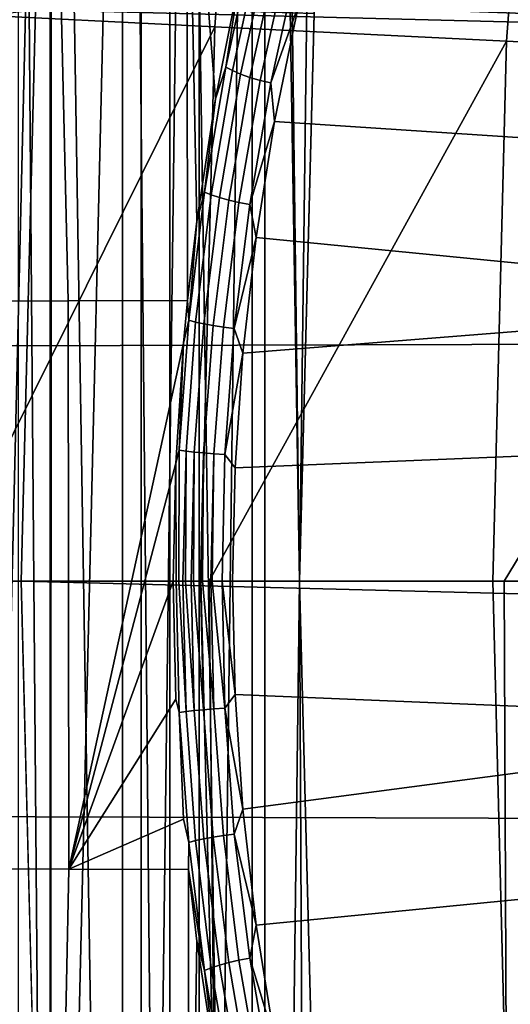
# Model space of a CAD drawing. Header units: metres. Extents: x -248 to 28, y -28 to 28.
# Tile 310 of 507: x -26.5 to -25.35, y -0.99 to 1.32. Entities that reach past the tile are written whole.
import ezdxf

# ---------------------------------------------------------------- set-up
doc = ezdxf.new("R2010")
doc.units = ezdxf.units.M
doc.layers.add('solid_10_061_053_XXX', color=7, linetype='CONTINUOUS')

msp = doc.modelspace()

# ---------------------------------------------------------------- linework, layer by layer
at = {"layer": 'solid_10_061_053_XXX'}
for points in [[(-25.847754, 0, 25), (-25.847794, 0, 25), (-25.928814, 6.37072, 25), (-25.758411, 7.028092, 25)], [(-25.813505, 1.33007, 25), (-25.847754, 0, 25), (-25.758411, 7.028092, 25)], [(-25.958496, 6.783886, 118), (-26.152939, 6.076304, 118), (-25.958523, -6.783794, 118)], [(-25.847754, 0, 118), (-25.958496, 6.783886, 118), (-25.958523, -6.783794, 118), (-25.81197, -7.270962, 118)], [(-25.847754, 0, 118), (-25.813505, 1.33007, 118), (-25.958496, 6.783886, 118)], [(-25.928814, 6.37072, 25), (-25.928814, -6.37072, 25), (-26.082338, -5.709965, 25)], [(-26.082338, 5.709965, 25), (-25.928814, 6.37072, 25), (-26.082338, -5.709965, 25)], [(-25.928814, 6.37072, 25), (-25.847794, 0, 25), (-25.847754, 0, 25), (-25.928814, -6.37072, 25)], [(-26.152939, 6.076304, 118), (-26.262444, 5.637946, 118), (-26.150158, -6.08701, 118)], [(-26.152939, 6.076304, 118), (-26.150158, -6.08701, 118), (-25.958523, -6.783794, 118)], [(-26.082338, 5.709965, 25), (-26.082338, -5.709965, 25), (-26.219, -5.045707, 25)], [(-26.219, 5.045707, 25), (-26.082338, 5.709965, 25), (-26.219, -5.045707, 25)], [(-26.262444, 5.637946, 118), (-26.432453, 4.878203, 118), (-26.262465, -5.637858, 118)], [(-26.262444, 5.637946, 118), (-26.262465, -5.637858, 118), (-26.150158, -6.08701, 118)], [(-26.43001, -3.793966, 25), (-26.219, 5.045707, 25), (-26.219, -5.045707, 25)], [(-26.43001, -3.793966, 25), (-26.429647, 3.796468, 25), (-26.219, 5.045707, 25)], [(-26.432453, 4.878203, 118), (-26.506588, 4.505904, 118), (-26.430208, -4.88903, 118)], [(-26.432453, 4.878203, 118), (-26.430208, -4.88903, 118), (-26.262465, -5.637858, 118)], [(-26.506588, 4.505904, 118), (-26.506603, -4.505829, 118), (-26.430208, -4.88903, 118)], [(-26.429647, 3.796468, 25), (-26.432013, -3.780079, 25), (-26.432011, 3.78008, 25)], [(-26.43001, -3.793966, 25), (-26.432013, -3.780079, 25), (-26.429647, 3.796468, 25)], [(-26.581833, -2.532704, 25), (-26.581591, 2.535219, 25), (-26.432011, 3.78008, 25)], [(-26.432013, -3.780079, 25), (-26.581833, -2.532704, 25), (-26.432011, 3.78008, 25)], [(-26.364359, 2.677795, -9.8), (26.466129, 1.339522, -9.8), (26.5, 0, -9.8), (-26.466131, 1.339472, -9.8)], [(-26.046215, 1.299913, 135.939667), (-25.949041, 2.596593, 135.939667), (-26.571459, 2.658875, 134.685471), (-26.670963, 1.331092, 134.685471)], [(-25.362677, 1.265799, 137.162735), (-25.268053, 2.52845, 137.162735), (-25.949041, 2.596593, 135.939667), (-26.046215, 1.299913, 135.939667)], [(-25.268053, 2.52845, 137.162735), (-25.362677, 1.265799, 137.162735), (-24.621891, 1.228827, 138.351929), (-24.530031, 2.4546, 138.351929)], [(-26.389994, 0.657212, 154.892029), (-26.699934, 0.655985, 155.378983), (-26.762352, 1.982477, 155.563766), (-26.421066, 1.98624, 155.050903)], [(-26.109865, 0.658207, 154.390335), (-26.389994, 0.657212, 154.892029), (-26.421066, 1.98624, 155.050903), (-26.111708, 1.990219, 154.51799)], [(-26.088243, 0.843837, 154.358688), (-26.109865, 0.658207, 154.390335), (-26.111708, 1.990219, 154.51799)], [(-26.044296, 1.131158, 154.293533), (-26.088243, 0.843837, 154.358688), (-26.111708, 1.990219, 154.51799)], [(-25.98765, 1.41847, 154.207855), (-26.044296, 1.131158, 154.293533), (-26.111708, 1.990219, 154.51799)], [(-24.355747, 1.67449, 165.425003), (-31.773745, 1.610465, 167.283325), (-31.763758, 0.537145, 167.322922), (-24.344797, 0.55849, 165.468567)], [(-24.429384, 1.298339, 154.215897), (-25.849844, 1.350396, 154.136841), (-25.781715, 1.621402, 154.034225), (-24.424339, 1.607063, 154.098923)], [(-25.958326, 1.490152, 154.160599), (-26.020103, 1.205385, 154.255157), (-25.98765, 1.41847, 154.207855)], [(-25.942783, 1.479819, 154.142319), (-26.004433, 1.196903, 154.236069), (-26.020103, 1.205385, 154.255157), (-25.958326, 1.490152, 154.160599)], [(-25.923971, 1.469861, 154.127197), (-25.985468, 1.188693, 154.220093), (-26.004433, 1.196903, 154.236069), (-25.942783, 1.479819, 154.142319)], [(-25.902456, 1.460579, 154.115662), (-25.963785, 1.181005, 154.207733), (-25.985468, 1.188693, 154.220093), (-25.923971, 1.469861, 154.127197)], [(-25.878893, 1.452256, 154.108063), (-25.940042, 1.174071, 154.199356), (-25.963785, 1.181005, 154.207733), (-25.902456, 1.460579, 154.115662)], [(-25.853996, 1.445143, 154.104645), (-25.914957, 1.168102, 154.195206), (-25.940042, 1.174071, 154.199356), (-25.878893, 1.452256, 154.108063)], [(-25.849844, 1.350396, 154.136841), (-25.914957, 1.168102, 154.195206), (-25.853996, 1.445143, 154.104645)], [(-26.020103, 1.205385, 154.255157), (-26.044296, 1.131158, 154.293533), (-25.98765, 1.41847, 154.207855)], [(-27.197371, 0, 118.5), (-27.162636, 1.373994, 118.5), (-25.813482, 1.330576, 118.5), (-25.847754, 0, 118.5)], [(-25.847754, 0, 24.5), (-25.813482, 1.330576, 24.5), (-26.865471, 1.362568, 24.5), (-26.9, 0, 24.5)], [(-26.611965, 0, -9.793713), (-26.578884, 1.326497, -9.793713), (-26.466131, 1.339472, -9.8), (-26.5, 0, -9.8)], [(26.466131, -1.339472, -9.8), (-26.5, 0, -9.8), (-26.466131, 1.339472, -9.8), (26.5, 0, -9.8)], [(-25.849844, 1.350396, 154.136841), (-25.905775, 1.078083, 154.218994), (-25.914957, 1.168102, 154.195206)], [(-24.433344, 0.981194, 154.307678), (-25.905775, 1.078083, 154.218994), (-25.849844, 1.350396, 154.136841), (-24.429384, 1.298339, 154.215897)], [(-26.690516, 0, 134.714493), (-26.046215, 1.299913, 135.939667), (-26.670963, 1.331092, 134.685471), (-26.704159, 0, 134.685471)], [(-25.847754, 0, 25), (-25.813505, 1.33007, 25), (-25.813482, 1.330576, 24.5), (-25.847754, 0, 24.5)], [(-25.847754, 0, 118.5), (-25.813482, 1.330576, 118.5), (-25.813505, 1.33007, 118), (-25.847754, 0, 118)], [(-26.078632, 0, 135.939667), (-26.046215, 1.299913, 135.939667), (-26.690516, 0, 134.714493)], [(-26.059101, 0, 135.976547), (-25.362677, 1.265799, 137.162735), (-26.046215, 1.299913, 135.939667), (-26.078632, 0, 135.939667)], [(-25.394243, 0, 137.162735), (-25.362677, 1.265799, 137.162735), (-26.059101, 0, 135.976547)], [(-25.368052, 0, 137.206955), (-24.621891, 1.228827, 138.351929), (-25.362677, 1.265799, 137.162735), (-25.394243, 0, 137.162735)], [(-25.368052, 0, 137.206955), (-24.652534, 0, 138.351929), (-24.621891, 1.228827, 138.351929)], [(-26.020103, 1.205385, 154.255157), (-26.070099, 0.912102, 154.330002), (-26.044296, 1.131158, 154.293533)], [(-26.004433, 1.196903, 154.236069), (-26.054312, 0.905606, 154.310242), (-26.070099, 0.912102, 154.330002), (-26.020103, 1.205385, 154.255157)], [(-25.985468, 1.188693, 154.220093), (-26.035212, 0.899296, 154.293579), (-26.054312, 0.905606, 154.310242), (-26.004433, 1.196903, 154.236069)], [(-25.963785, 1.181005, 154.207733), (-26.013378, 0.893365, 154.280533), (-26.035212, 0.899296, 154.293579), (-25.985468, 1.188693, 154.220093)], [(-25.940042, 1.174071, 154.199356), (-25.989471, 0.887992, 154.2715), (-26.013378, 0.893365, 154.280533), (-25.963785, 1.181005, 154.207733)], [(-25.914957, 1.168102, 154.195206), (-25.964216, 0.883339, 154.266754), (-25.989471, 0.887992, 154.2715), (-25.940042, 1.174071, 154.199356)], [(-25.905775, 1.078083, 154.218994), (-25.964216, 0.883339, 154.266754), (-25.914957, 1.168102, 154.195206)], [(-26.070099, 0.912102, 154.330002), (-26.088243, 0.843837, 154.358688), (-26.044296, 1.131158, 154.293533)], [(-25.905775, 1.078083, 154.218994), (-25.949251, 0.805798, 154.281494), (-25.964216, 0.883339, 154.266754)], [(-24.43619, 0.657686, 154.373657), (-25.949251, 0.805798, 154.281494), (-25.905775, 1.078083, 154.218994), (-24.433344, 0.981194, 154.307678)], [(-26.070099, 0.912102, 154.330002), (-26.106962, 0.612094, 154.384232), (-26.088243, 0.843837, 154.358688)], [(-26.054312, 0.905606, 154.310242), (-26.091085, 0.607694, 154.363968), (-26.106962, 0.612094, 154.384232), (-26.070099, 0.912102, 154.330002)], [(-26.035212, 0.899296, 154.293579), (-26.071878, 0.60341, 154.346786), (-26.091085, 0.607694, 154.363968), (-26.054312, 0.905606, 154.310242)], [(-26.013378, 0.893365, 154.280533), (-26.049923, 0.599371, 154.333237), (-26.071878, 0.60341, 154.346786), (-26.035212, 0.899296, 154.293579)], [(-25.989471, 0.887992, 154.2715), (-26.025885, 0.5957, 154.3237), (-26.049923, 0.599371, 154.333237), (-26.013378, 0.893365, 154.280533)], [(-25.964216, 0.883339, 154.266754), (-26.000494, 0.592507, 154.318497), (-26.025885, 0.5957, 154.3237), (-25.989471, 0.887992, 154.2715)], [(-25.949251, 0.805798, 154.281494), (-26.000494, 0.592507, 154.318497), (-25.964216, 0.883339, 154.266754)], [(-26.106962, 0.612094, 154.384232), (-26.109865, 0.658207, 154.390335), (-26.088243, 0.843837, 154.358688)], [(-25.949251, 0.805798, 154.281494), (-25.980093, 0.534702, 154.32515), (-26.000494, 0.592507, 154.318497)], [(-24.43619, 0.657686, 154.373657), (-25.980093, 0.534702, 154.32515), (-25.949251, 0.805798, 154.281494)], [(-26.388103, -0.674509, 154.889572), (-26.69805, -0.67325, 155.376831), (-26.699934, 0.655985, 155.378983), (-26.389994, 0.657212, 154.892029)], [(-26.119265, 0.558401, 154.404007), (-26.388103, -0.674509, 154.889572), (-26.389994, 0.657212, 154.892029), (-26.109865, 0.658207, 154.390335)], [(-26.106962, 0.612094, 154.384232), (-26.119265, 0.558401, 154.404007), (-26.109865, 0.658207, 154.390335)], [(-24.43619, 0.657686, 154.373657), (-24.437906, 0.329913, 154.413422), (-25.998276, 0.265783, 154.350784), (-25.980093, 0.534702, 154.32515)], [(-26.106962, 0.612094, 154.384232), (-26.129433, 0.307244, 154.417023), (-26.119265, 0.558401, 154.404007)], [(-26.091085, 0.607694, 154.363968), (-26.113499, 0.305022, 154.396439), (-26.129433, 0.307244, 154.417023), (-26.106962, 0.612094, 154.384232)], [(-26.071878, 0.60341, 154.346786), (-26.094223, 0.302856, 154.378952), (-26.113499, 0.305022, 154.396439), (-26.091085, 0.607694, 154.363968)], [(-26.049923, 0.599371, 154.333237), (-26.072193, 0.30081, 154.365082), (-26.094223, 0.302856, 154.378952), (-26.071878, 0.60341, 154.346786)], [(-26.025885, 0.5957, 154.3237), (-26.048073, 0.298947, 154.35524), (-26.072193, 0.30081, 154.365082), (-26.049923, 0.599371, 154.333237)], [(-26.000494, 0.592507, 154.318497), (-26.022594, 0.297322, 154.349731), (-26.048073, 0.298947, 154.35524), (-26.025885, 0.5957, 154.3237)], [(-25.980093, 0.534702, 154.32515), (-26.022594, 0.297322, 154.349731), (-26.000494, 0.592507, 154.318497)], [(-24.34474, -0.55844, 165.468567), (-24.344797, 0.55849, 165.468567), (-31.763758, 0.537145, 167.322922), (-31.763672, -0.536971, 167.322906)], [(-26.137461, 0.276567, 154.430313), (-26.388103, -0.674509, 154.889572), (-26.119265, 0.558401, 154.404007)], [(-26.129433, 0.307244, 154.417023), (-26.137461, 0.276567, 154.430313), (-26.119265, 0.558401, 154.404007)], [(-25.980093, 0.534702, 154.32515), (-25.998276, 0.265783, 154.350784), (-26.022594, 0.297322, 154.349731)], [(-24.437906, 0.329913, 154.413422), (-24.438478, 0, 154.426712), (-26.004345, 0, 154.359161), (-25.998276, 0.265783, 154.350784)], [(-26.130428, 0, 154.41861), (-26.136974, 0, 154.428024), (-26.137461, 0.276567, 154.430313), (-26.129433, 0.307244, 154.417023)], [(-26.113499, 0.305022, 154.396439), (-26.121035, 0, 154.407333), (-26.130428, 0, 154.41861), (-26.129433, 0.307244, 154.417023)], [(-26.113499, 0.305022, 154.396439), (-26.114389, 0, 154.400558), (-26.121035, 0, 154.407333)], [(-26.094223, 0.302856, 154.378952), (-26.101748, 0, 154.389725), (-26.114389, 0, 154.400558), (-26.113499, 0.305022, 154.396439)], [(-26.094223, 0.302856, 154.378952), (-26.095659, 0, 154.385315), (-26.101748, 0, 154.389725)], [(-26.072193, 0.30081, 154.365082), (-26.079697, 0, 154.375732), (-26.095659, 0, 154.385315), (-26.094223, 0.302856, 154.378952)], [(-26.072193, 0.30081, 154.365082), (-26.074728, 0, 154.373276), (-26.079697, 0, 154.375732)], [(-26.048073, 0.298947, 154.35524), (-26.05555, 0, 154.365784), (-26.074728, 0, 154.373276), (-26.072193, 0.30081, 154.365082)], [(-26.048073, 0.298947, 154.35524), (-26.052135, 0, 154.364746), (-26.05555, 0, 154.365784)], [(-26.022594, 0.297322, 154.349731), (-26.028467, 0, 154.35997), (-26.052135, 0, 154.364746), (-26.048073, 0.298947, 154.35524)], [(-25.998276, 0.265783, 154.350784), (-26.004345, 0, 154.359161), (-26.028467, 0, 154.35997), (-26.022594, 0.297322, 154.349731)], [(-26.137461, 0.276567, 154.430313), (-26.143442, 0, 154.43895), (-26.388103, -0.674509, 154.889572)], [(-26.136974, 0, 154.428024), (-26.143442, 0, 154.43895), (-26.137461, 0.276567, 154.430313)], [(-27.162636, -1.373994, 118.5), (-27.197371, 0, 118.5), (-25.847754, 0, 118.5), (-25.813482, -1.330576, 118.5)], [(-25.813482, -1.330576, 24.5), (-25.847754, 0, 24.5), (-26.9, 0, 24.5), (-26.865471, -1.362581, 24.5)], [(-26.578884, -1.326497, -9.793713), (-26.611965, 0, -9.793713), (-26.5, 0, -9.8), (-26.466129, -1.339522, -9.8)], [(26.364359, -2.677795, -9.8), (-26.466129, -1.339522, -9.8), (-26.5, 0, -9.8), (26.466131, -1.339472, -9.8)], [(-25.813505, -1.33007, 25), (-25.847754, 0, 25), (-25.847754, 0, 24.5), (-25.813482, -1.330576, 24.5)], [(-25.813482, -1.330576, 118.5), (-25.847754, 0, 118.5), (-25.847754, 0, 118), (-25.813505, -1.33007, 118)], [(-26.046215, -1.299913, 135.939667), (-26.078632, 0, 135.939667), (-26.690516, 0, 134.714493), (-26.670963, -1.331092, 134.685471)], [(-26.143442, 0, 154.43895), (-26.137466, -0.276191, 154.430328), (-26.388103, -0.674509, 154.889572)], [(-26.136974, 0, 154.428024), (-26.129457, -0.307453, 154.417053), (-26.137466, -0.276191, 154.430328), (-26.143442, 0, 154.43895)], [(-26.130428, 0, 154.41861), (-26.113535, -0.305231, 154.396484), (-26.129457, -0.307453, 154.417053), (-26.136974, 0, 154.428024)], [(-26.130428, 0, 154.41861), (-26.121035, 0, 154.407333), (-26.113535, -0.305231, 154.396484)], [(-26.114389, 0, 154.400558), (-26.094271, -0.303063, 154.378983), (-26.113535, -0.305231, 154.396484), (-26.121035, 0, 154.407333)], [(-26.114389, 0, 154.400558), (-26.101748, 0, 154.389725), (-26.094271, -0.303063, 154.378983)], [(-26.095659, 0, 154.385315), (-26.072245, -0.301015, 154.365097), (-26.094271, -0.303063, 154.378983), (-26.101748, 0, 154.389725)], [(-26.095659, 0, 154.385315), (-26.079697, 0, 154.375732), (-26.072245, -0.301015, 154.365097)], [(-26.074728, 0, 154.373276), (-26.048124, -0.29915, 154.35524), (-26.072245, -0.301015, 154.365097), (-26.079697, 0, 154.375732)], [(-26.046215, -1.299913, 135.939667), (-26.059101, 0, 135.976547), (-26.078632, 0, 135.939667)], [(-26.074728, 0, 154.373276), (-26.05555, 0, 154.365784), (-26.048124, -0.29915, 154.35524)], [(-25.362677, -1.265799, 137.162735), (-25.394243, 0, 137.162735), (-26.059101, 0, 135.976547), (-26.046215, -1.299913, 135.939667)], [(-26.052135, 0, 154.364746), (-26.022644, -0.297523, 154.349731), (-26.048124, -0.29915, 154.35524), (-26.05555, 0, 154.365784)], [(-26.052135, 0, 154.364746), (-26.028467, 0, 154.35997), (-26.022644, -0.297523, 154.349731)], [(-25.99827, -0.265616, 154.3508), (-26.022644, -0.297523, 154.349731), (-26.028467, 0, 154.35997)], [(-26.028467, 0, 154.35997), (-26.004345, 0, 154.359161), (-25.99827, -0.265616, 154.3508)], [(-24.438478, 0, 154.426712), (-24.437906, -0.329913, 154.413422), (-25.99827, -0.265616, 154.3508), (-26.004345, 0, 154.359161)], [(-25.847754, 0, 25), (-25.813505, -1.33007, 25), (-25.928814, -6.37072, 25)], [(-25.813505, -1.33007, 118), (-25.847754, 0, 118), (-25.81197, -7.270962, 118)], [(-25.362677, -1.265799, 137.162735), (-25.368052, 0, 137.206955), (-25.394243, 0, 137.162735)], [(-24.621891, -1.228827, 138.351929), (-24.652534, 0, 138.351929), (-25.368052, 0, 137.206955), (-25.362677, -1.265799, 137.162735)], [(-26.129457, -0.307453, 154.417053), (-26.119316, -0.557871, 154.404083), (-26.388103, -0.674509, 154.889572), (-26.137466, -0.276191, 154.430328)], [(-25.99827, -0.265616, 154.3508), (-25.980112, -0.534568, 154.325165), (-26.022644, -0.297523, 154.349731)], [(-24.437906, -0.329913, 154.413422), (-25.980112, -0.534568, 154.325165), (-25.99827, -0.265616, 154.3508)], [(-26.048124, -0.29915, 154.35524), (-26.025921, -0.595986, 154.323685), (-26.049957, -0.59966, 154.333237), (-26.072245, -0.301015, 154.365097)], [(-26.022644, -0.297523, 154.349731), (-26.000525, -0.592791, 154.318466), (-26.025921, -0.595986, 154.323685), (-26.048124, -0.29915, 154.35524)], [(-25.980112, -0.534568, 154.325165), (-26.000525, -0.592791, 154.318466), (-26.022644, -0.297523, 154.349731)], [(-26.113535, -0.305231, 154.396484), (-26.091106, -0.607987, 154.363983), (-26.106972, -0.612388, 154.384247), (-26.129457, -0.307453, 154.417053)], [(-26.129457, -0.307453, 154.417053), (-26.106972, -0.612388, 154.384247), (-26.119316, -0.557871, 154.404083)], [(-26.094271, -0.303063, 154.378983), (-26.071909, -0.603701, 154.346802), (-26.091106, -0.607987, 154.363983), (-26.113535, -0.305231, 154.396484)], [(-26.072245, -0.301015, 154.365097), (-26.049957, -0.59966, 154.333237), (-26.071909, -0.603701, 154.346802), (-26.094271, -0.303063, 154.378983)], [(-24.437906, -0.329913, 154.413422), (-24.43619, -0.657686, 154.373657), (-25.949245, -0.805825, 154.281494), (-25.980112, -0.534568, 154.325165)], [(-24.355576, -1.67444, 165.424957), (-24.34474, -0.55844, 165.468567), (-31.763672, -0.536971, 167.322906), (-31.773489, -1.610292, 167.283264)], [(-25.980112, -0.534568, 154.325165), (-25.949245, -0.805825, 154.281494), (-26.000525, -0.592791, 154.318466)], [(-26.106972, -0.612388, 154.384247), (-26.10808, -0.675507, 154.387741), (-26.388103, -0.674509, 154.889572), (-26.119316, -0.557871, 154.404083)], [(-26.049957, -0.59966, 154.333237), (-26.013391, -0.893684, 154.280502), (-26.035221, -0.899618, 154.293564), (-26.071909, -0.603701, 154.346802)], [(-26.025921, -0.595986, 154.323685), (-25.989487, -0.888307, 154.271454), (-26.013391, -0.893684, 154.280502), (-26.049957, -0.59966, 154.333237)], [(-26.000525, -0.592791, 154.318466), (-25.964228, -0.883651, 154.266693), (-25.989487, -0.888307, 154.271454), (-26.025921, -0.595986, 154.323685)], [(-25.949245, -0.805825, 154.281494), (-25.964228, -0.883651, 154.266693), (-26.000525, -0.592791, 154.318466)], [(-26.106972, -0.612388, 154.384247), (-26.070087, -0.912427, 154.329987), (-26.10808, -0.675507, 154.387741)], [(-26.091106, -0.607987, 154.363983), (-26.054312, -0.905929, 154.310226), (-26.070087, -0.912427, 154.329987), (-26.106972, -0.612388, 154.384247)], [(-26.071909, -0.603701, 154.346802), (-26.035221, -0.899618, 154.293564), (-26.054312, -0.905929, 154.310226), (-26.091106, -0.607987, 154.363983)], [(-24.43619, -0.657686, 154.373657), (-24.433344, -0.981194, 154.307678), (-25.905735, -1.078333, 154.218933), (-25.949245, -0.805825, 154.281494)], [(-26.756481, -1.999736, 155.557327), (-26.69805, -0.67325, 155.376831), (-26.388103, -0.674509, 154.889572), (-26.41515, -2.003537, 155.043457)], [(-26.41515, -2.003537, 155.043457), (-26.388103, -0.674509, 154.889572), (-26.10808, -0.675507, 154.387741), (-26.105846, -2.007557, 154.509521)], [(-26.088312, -0.84332, 154.358795), (-26.105846, -2.007557, 154.509521), (-26.10808, -0.675507, 154.387741)], [(-26.070087, -0.912427, 154.329987), (-26.088312, -0.84332, 154.358795), (-26.10808, -0.675507, 154.387741)], [(-25.949245, -0.805825, 154.281494), (-25.905735, -1.078333, 154.218933), (-25.964228, -0.883651, 154.266693)], [(-26.088312, -0.84332, 154.358795), (-26.044367, -1.130784, 154.29364), (-26.105846, -2.007557, 154.509521)], [(-26.070087, -0.912427, 154.329987), (-26.044367, -1.130784, 154.29364), (-26.088312, -0.84332, 154.358795)], [(-26.035221, -0.899618, 154.293564), (-25.985472, -1.189015, 154.220047), (-26.004429, -1.197228, 154.236023), (-26.054312, -0.905929, 154.310226)], [(-26.013391, -0.893684, 154.280502), (-25.963795, -1.181323, 154.207687), (-25.985472, -1.189015, 154.220047), (-26.035221, -0.899618, 154.293564)], [(-25.989487, -0.888307, 154.271454), (-25.940052, -1.174385, 154.199295), (-25.963795, -1.181323, 154.207687), (-26.013391, -0.893684, 154.280502)], [(-25.964228, -0.883651, 154.266693), (-25.914963, -1.168411, 154.195145), (-25.940052, -1.174385, 154.199295), (-25.989487, -0.888307, 154.271454)], [(-25.905735, -1.078333, 154.218933), (-25.914963, -1.168411, 154.195145), (-25.964228, -0.883651, 154.266693)], [(-26.054312, -0.905929, 154.310226), (-26.004429, -1.197228, 154.236023), (-26.020088, -1.205711, 154.255127), (-26.070087, -0.912427, 154.329987)], [(-26.070087, -0.912427, 154.329987), (-26.020088, -1.205711, 154.255127), (-26.044367, -1.130784, 154.29364)], [(-24.433344, -0.981194, 154.307678), (-24.429384, -1.298339, 154.215897), (-25.849749, -1.350843, 154.136688), (-25.905735, -1.078333, 154.218933)]]:
    msp.add_3dface(points, dxfattribs=at)

doc.saveas('drawing.dxf')
